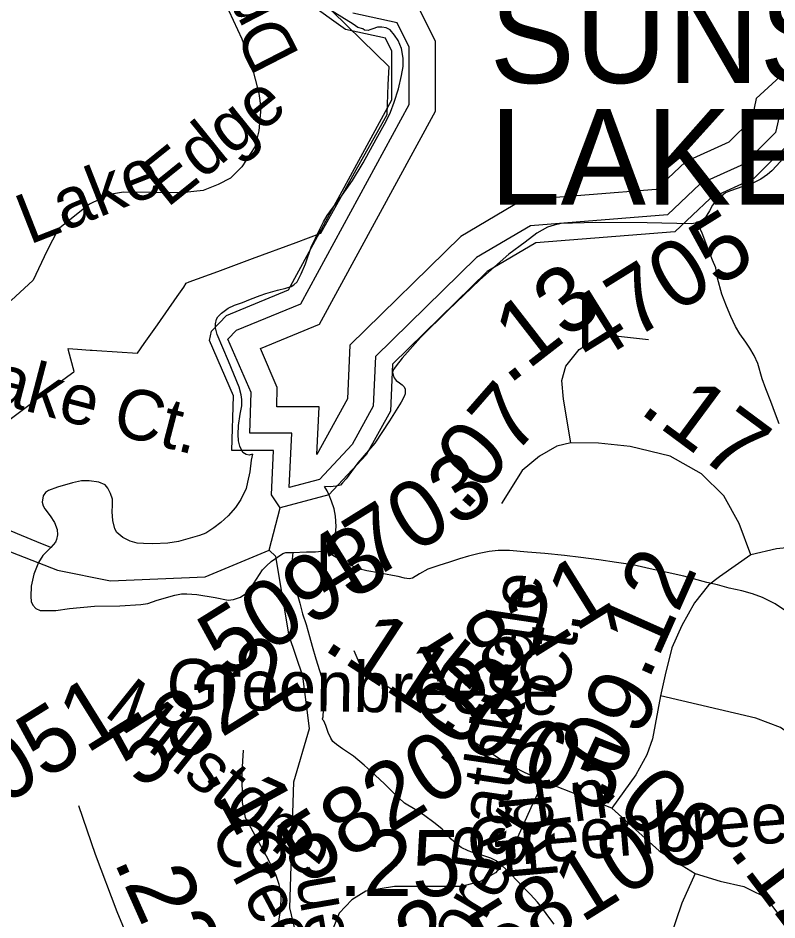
# Model space of a CAD drawing. Extents: x 2001466 to 31450019, y -30647475 to 847247.
# Drawn here: x 2059720 to 2062586, y 687753 to 691158 of the extents above; entities that cross this region are included whole.
import ezdxf

# ---------------------------------------------------------------- set-up
doc = ezdxf.new("R2010")
doc.units = 0
for name, color, linetype in [('Exist Boundary Political City Limit New', 7, 'Continuous'), ('Exist Hydrographic Buffer Line', 7, 'Continuous'), ('Exist Hydrographic Creek Single Shore', 7, 'Continuous'), ('Exist Hydrographic Lake Shore', 7, 'Continuous'), ('Exist Hydrographic Lake Shore Label', 7, 'Continuous'), ('Exist Hydrographic Misc Water Feature', 7, 'Continuous'), ('Exist Road Non-System Type 51', 7, 'Continuous'), ('Exist Road Non-System Type 51 Label', 7, 'Continuous'), ('Exist Road Secondary Mileage Hundredths English Label', 7, 'Continuous'), ('Exist Road Secondary Type 51 Attributed', 7, 'Continuous'), ('Exist Road Secondary Type 51 Label', 7, 'Continuous'), ('Exist Road Secondary Type 51 Number Label', 7, 'Continuous'), ('Map Preparation Boundary City Limit Buffer Line', 7, 'Continuous')]:
    doc.layers.add(name, color=color, linetype=linetype)

msp = doc.modelspace()

# ---------------------------------------------------------------- linework, layer by layer
at = {"layer": 'Exist Boundary Political City Limit New'}
msp.add_lwpolyline([(2059618.5, 689591.1), (2059831.4, 689749.6), (2059907.6, 689806.4), (2059930.2, 689823.2), (2059931.6, 689824.3), (2059911, 689903.7), (2059909.4, 689910.1), (2059944.2, 689907.8), (2059992, 689904.8), (2060000, 689904.2), (2060017.4, 689903.1), (2060171.4, 689893.4), (2060196.4, 689929), (2060246.2, 690000), (2060321.4, 690106.9), (2060345.9, 690141.8), (2060355.4, 690157.6), (2060366.6, 690161.8), (2060474.5, 690201.8), (2060605.8, 690250.4), (2060769.9, 690311.2), (2060863.6, 690346.1), (2060911.4, 690431.7), (2060996.8, 690584.5), (2061082, 690737.3), (2061113.6, 690794.1), (2061118.2, 690907), (2061121, 690973.9), (2061016.6, 691076), (2060906.5, 691183.6)], dxfattribs=at)
at = {"layer": 'Exist Hydrographic Buffer Line'}
for points in [[(2063135, 691318.1), (2062868.4, 691141.5), (2062859.8, 691043.7), (2062597.3, 690802.9), (2062580.8, 690726.3), (2062461, 690606.9), (2062295.8, 690531.9), (2062171.8, 690415), (2061654.6, 690373.8), (2061451.7, 690254.3), (2061069.5, 689880.3), (2061061.1, 689692.7), (2060981.4, 689547.9), (2060858, 689416.3)], [(2060848.3, 689510.3), (2060856.9, 689690.1), (2060696.6, 689690), (2060699.1, 689764), (2060635, 689910.9), (2060858, 690002.1), (2061295.9, 690807.2), (2061295.9, 690969.7), (2061295.9, 691071.4), (2061218.7, 691226)], [(2062774.5, 691197.3), (2062765.1, 691090.4), (2062507.7, 690854.2), (2062490.7, 690775.5), (2062404.1, 690689.2), (2062240.2, 690614.8), (2062129.5, 690510.4), (2061624.1, 690470.2), (2061391.5, 690333), (2060973, 689923.5), (2060963.8, 689720.1), (2060848.3, 689510.3)], [(2060743.8, 689385.9), (2060753.7, 689591.6), (2060594.8, 689591.6), (2060600, 689745.1), (2060512.2, 689946.2), (2060544.5, 689980.2), (2060788.3, 690079.9), (2061197.5, 690832.2), (2061197.5, 690969.7), (2061197.5, 691048.2), (2061151.7, 691139.8), (2060984.2, 691176.2)], [(2060858, 689416.3), (2060743.8, 689385.9)]]:
    msp.add_lwpolyline(points, dxfattribs=at)
at = {"layer": 'Exist Hydrographic Creek Single Shore'}
msp.add_lwpolyline([(2058953, 688895.2), (2059019.8, 688939.8), (2059044, 689063.9), (2059093.9, 689138.4), (2059261, 689187.5), (2059594, 689180.7), (2059869, 689073.4), (2060068.9, 689033.3), (2060426.9, 689048.9), (2060668.9, 689149)], dxfattribs=at)
at = {"layer": 'Exist Hydrographic Lake Shore'}
for points in [[(2060709.9, 689308.9), (2060676.9, 689358.8), (2060684.9, 689526), (2060527, 689525.9), (2060533.9, 689732.5), (2060442.9, 689941.1), (2060450.4, 689976.4), (2060506.6, 690035.6), (2060741.9, 690131.8), (2061131.9, 690848.9), (2061131.9, 690969.7), (2061131.9, 691032.7), (2061107.1, 691082.4), (2060957, 691115), (2060655.9, 691331)], [(2063181, 691269.8), (2062931, 691104.3), (2062923, 691012.6), (2062657, 690768.6), (2062640.8, 690693.5), (2062499, 690552.1), (2062332.9, 690476.7), (2062200, 690351.5), (2061674.8, 690309.6), (2061491.9, 690201.8), (2061133.9, 689851.5), (2061125.9, 689674.5), (2061034.9, 689509.1), (2060893, 689357.7)], [(2060893, 689357.7), (2060709.9, 689308.9)]]:
    msp.add_lwpolyline(points, dxfattribs=at)
at = {"layer": 'Exist Hydrographic Misc Water Feature'}
msp.add_line((2060668.9, 689149), (2060709.9, 689308.9), dxfattribs=at)
for points in [[(2060605.1, 689512.3), (2060593, 689508.5), (2060580.9, 689510.3), (2060568.8, 689518.7), (2060556.9, 689542.4), (2060552.6, 689562.5), (2060550.8, 689586.3), (2060552.6, 689620.5), (2060558.7, 689662.6), (2060564.5, 689694.5), (2060564.7, 689718.5), (2060562.4, 689736.2), (2060554.4, 689764.2), (2060514.3, 689862.4), (2060472, 689964.1), (2060465.9, 689988.2), (2060466.1, 690004), (2060469.8, 690022), (2060473.9, 690030.4), (2060488, 690044.4), (2060514, 690062.4), (2060537.6, 690074.2), (2060567.8, 690084.2), (2060597.9, 690096.3), (2060633.8, 690110.3), (2060655.9, 690118.3), (2060699.6, 690130.8), (2060731.6, 690138.5), (2060751.7, 690144.8), (2060761.5, 690150.6), (2060773.8, 690162.5), (2060789.4, 690192.6), (2060805.6, 690230.7), (2060827.4, 690292.7), (2060859.1, 690360.9), (2060873.1, 690388.8), (2060887, 690413.1), (2060907.3, 690440.8), (2060935, 690477.2), (2060982.8, 690544.9), (2061022.8, 690611.1), (2061072.6, 690701.3), (2061110.3, 690769.4), (2061126.3, 690803.1), (2061140.3, 690841.1), (2061156.3, 690891.4), (2061168, 690941.1), (2061174.1, 690975.1), (2061173.9, 691007.2), (2061167.5, 691043.4), (2061155.9, 691073.2), (2061141.9, 691093.1), (2061125.7, 691113.1), (2061109.5, 691121.2), (2061093.7, 691123.2), (2061077.5, 691123.2), (2061059.5, 691117), (2061047.8, 691113.1), (2061041.6, 691111.2), (2061027.9, 691112.9), (2061021.8, 691117.1), (2061003.5, 691123), (2060985.7, 691135.1), (2060873.5, 691204.8)], [(2062608.2, 690626.3), (2062584.3, 690600.3), (2062566.4, 690581.9), (2062550.4, 690568.1), (2062524.6, 690550.1), (2062492.6, 690533.9), (2062456.5, 690521.9), (2062410.4, 690505.8), (2062390.9, 690497.8), (2062366.7, 690477.5), (2062353, 690463.8), (2062342.7, 690451.5), (2062330.6, 690429.8), (2062320.8, 690413.5), (2062314.8, 690403.4), (2062307, 690397.8), (2062300.7, 690393.4), (2062292.9, 690389.8), (2062284.9, 690387.7)], [(2062284.9, 690387.7), (2062278.7, 690383.4), (2062262.5, 690381.3), (2062095, 690385.3), (2061901, 690386.7), (2061771, 690382.5), (2061745, 690376.7), (2061718.9, 690368.4), (2061679.2, 690346.5), (2061635.3, 690312.2), (2061573.1, 690266.4), (2061463.6, 690169.9), (2061343.9, 690055.8), (2061239.7, 689951.6), (2061170.2, 689873.6), (2061148.1, 689845.4), (2061138, 689831.5), (2061134.3, 689821.5), (2061136.2, 689809.5), (2061140.5, 689799.5), (2061148.1, 689789.4), (2061160, 689781.5), (2061170, 689773.5), (2061178.2, 689765.8), (2061182.3, 689757.4), (2061182.3, 689739.6), (2061178.2, 689729.7), (2061166.3, 689707.5), (2061122.4, 689637.5), (2061066.7, 689553.5), (2061002.9, 689479.2), (2060959, 689419.3), (2060944.7, 689403.3), (2060937.1, 689395.1), (2060921.1, 689391.1), (2060899.1, 689389.1), (2060877, 689389.2)], [(2062594.1, 689626.1), (2062584.5, 689652.3), (2062571.7, 689686.3), (2062562.1, 689710.1), (2062543.9, 689758.3), (2062529.7, 689796.1), (2062513.9, 689854.1), (2062499.8, 689884.2), (2062483.6, 689912.2), (2062467.8, 689934.1), (2062445.4, 689965.9), (2062429.6, 689993.8), (2062411.8, 690031.8), (2062395.6, 690070), (2062377.4, 690115.8), (2062361, 690175.8), (2062355.2, 690215.6), (2062342.9, 690243.9), (2062325.1, 690289.5), (2062302.9, 690345.6), (2062284.9, 690387.7)], [(2060605.1, 689512.3), (2060600.8, 689488.7), (2060595, 689444.5), (2060587, 689406.4), (2060581.3, 689382.5), (2060561.2, 689340.6), (2060541.1, 689310.3), (2060513.4, 689278.4), (2060485.5, 689254.3), (2060459.7, 689234.2), (2060429.6, 689214.1), (2060405.4, 689204.4), (2060361.7, 689192.3), (2060325.6, 689182), (2060285.4, 689175.9), (2060229.4, 689173.8), (2060193.8, 689174), (2060169.4, 689175.6), (2060143.5, 689183.6), (2060115.6, 689197.6), (2060093.5, 689215.5), (2060085.7, 689229.7), (2060077.5, 689261.8), (2060075.2, 689293.8), (2060077.3, 689319.4), (2060077.3, 689341.7), (2060068.9, 689363.7), (2060059, 689383.4), (2060049.2, 689395.5), (2060025.4, 689405.6), (2059988.9, 689411.5), (2059959.2, 689411.5), (2059925.1, 689403.3), (2059869.2, 689387.1), (2059834.9, 689375.2), (2059823.4, 689367.2), (2059815, 689355.1), (2059811.5, 689330.9), (2059815, 689317), (2059821.6, 689305), (2059841.5, 689279.3), (2059857.7, 689253.3), (2059867.7, 689227.1), (2059869.6, 689207.3), (2059865.7, 689189.2), (2059861.4, 689179.3), (2059843.5, 689159.3)], [(2060881.7, 689147.1), (2060899.3, 689159.1), (2060913.5, 689185.3), (2060919, 689211.2), (2060921.3, 689239.3), (2060919, 689277.3), (2060913.1, 689305), (2060903.2, 689334.9), (2060895, 689357.3), (2060887, 689373.1), (2060877, 689389.2)], [(2059843.5, 689159.3), (2059791.6, 689181), (2059733.4, 689204.8), (2059693.6, 689221), (2059671.5, 689230.9), (2059655.5, 689236.9), (2059641.8, 689240.6), (2059617.8, 689244.7), (2059579.8, 689246.8), (2059545.6, 689248.7), (2059533.3, 689248.5)], [(2059843.5, 689159.3), (2059813.6, 689129), (2059797.6, 689103), (2059779.8, 689059.1), (2059769.9, 689013.1), (2059767.9, 688974.9), (2059770.1, 688955.1), (2059776.3, 688941.2), (2059787.8, 688929.3), (2059804, 688921.2), (2059820.2, 688921.2), (2059862.2, 688921.3), (2059914.1, 688929.2), (2060008.2, 688937.7), (2060104.1, 688939.7), (2060183.9, 688943.9), (2060210.2, 688948), (2060245.6, 688960.1), (2060311.9, 688980), (2060337.7, 688984.2), (2060357.6, 688984.1), (2060395.5, 688982.3), (2060463.8, 688970.4), (2060513.8, 688960.3), (2060533.7, 688962.6), (2060559.8, 688972.5), (2060583.6, 688988.7), (2060597.7, 689004.4), (2060643.4, 689074.6), (2060657.6, 689090.6), (2060675.6, 689106.6), (2060699.6, 689122.8), (2060719.7, 689136.8), (2060731.4, 689140.7), (2060757.4, 689140.8)], [(2061723.1, 685974.1), (2061047.8, 686743), (2060930.9, 687066.9), (2060913.9, 687316.5), (2060779.8, 687657.2), (2060746, 687799), (2060762, 688274.4), (2060820, 688476.6), (2060795, 688674), (2060743.9, 688825.9), (2060693.9, 689125.6), (2060668.9, 689149)], [(2060757.4, 689140.8), (2060809.1, 689143.1), (2060843.2, 689143.2), (2060865.5, 689145.1), (2060881.7, 689147.1)], [(2062617.5, 688920.5), (2062579.3, 688946.5), (2062531.6, 688970.4), (2062493.4, 688984.3), (2062453.4, 688996.1), (2062405.2, 689006.2), (2062361.4, 689018.2), (2062321.4, 689027.9), (2062233.6, 689051.7), (2062171.3, 689065.6), (2062107.3, 689079.4), (2062041.1, 689093.5), (2061979.3, 689103.2), (2061913.5, 689113.2), (2061845.2, 689121.2), (2061783.5, 689128.8), (2061709.3, 689136.9), (2061643.5, 689142.4), (2061575.2, 689148.3), (2061533.6, 689148.5), (2061499.1, 689144.4), (2061461.4, 689136.3), (2061421.4, 689126.2), (2061387.4, 689116.3), (2061349.2, 689103.9), (2061309.4, 689092), (2061267.4, 689077.7), (2061235.6, 689059.8), (2061209.6, 689043.9), (2061197.3, 689041.7), (2061179.4, 689043.6), (2061155.2, 689049.7), (2061133.5, 689053.8), (2061081.6, 689063.7), (2061037.3, 689071.6), (2061005.6, 689079.3), (2060983.8, 689089.5), (2060959.4, 689101.3), (2060937.7, 689113.1), (2060915.3, 689125), (2060881.7, 689147.1)], [(2060757.4, 689140.8), (2060753.5, 689102.9), (2060753.5, 689074.9), (2060755.4, 689053.1), (2060759.7, 689033), (2060765.4, 689011), (2060773.8, 688985), (2060783.7, 688949.1), (2060793.9, 688909), (2060807.7, 688869.2), (2060820, 688823.1), (2060830.2, 688787.1), (2060844.2, 688739.1), (2060858.1, 688695.2), (2060870.6, 688655.2), (2060874.3, 688621.4), (2060874.5, 688587.2), (2060872.7, 688547.4), (2060870.4, 688519.3), (2060868.8, 688511.1)], [(2061744.2, 687737.1), (2061720.2, 687769.1), (2061697.8, 687800.9), (2061682, 687820.8), (2061655.6, 687849.1), (2061629.3, 687875), (2061599.8, 687906.6), (2061571.7, 687936.9), (2061549.4, 687956.5), (2061525.6, 687976.7), (2061505.5, 687986.6), (2061475.3, 687996.5), (2061447.2, 688004.4), (2061419.1, 688014.3), (2061393.1, 688026.4), (2061375.5, 688040.4), (2061355.6, 688058.1), (2061335.3, 688082.2), (2061321.5, 688096), (2061295.5, 688118.2), (2061251, 688150.1), (2061219, 688170), (2061179.2, 688193.9), (2061139.3, 688231.6), (2061103.2, 688267.9), (2061068.9, 688299.8), (2061026.9, 688337.4), (2060986.9, 688371.5), (2060944.9, 688399.4), (2060922.9, 688415.3), (2060908.8, 688427.2), (2060901, 688439.3), (2060890.5, 688461.1), (2060882.5, 688487.1), (2060874.5, 688505.3), (2060868.8, 688511.1)]]:
    msp.add_lwpolyline(points, dxfattribs=at)
at = {"layer": 'Exist Road Non-System Type 51'}
msp.add_lwpolyline([(2060281.8, 691439.1), (2060366, 691393.9), (2060414.1, 691352.5), (2060451.5, 691300.3), (2060499.6, 691220.1), (2060565.1, 691079.7), (2060601.7, 690982.1), (2060629.8, 690873.8), (2060636.4, 690818.9), (2060629.8, 690732), (2060613.7, 690671.8), (2060565.6, 690596.2), (2060522.8, 690553.4), (2060476.1, 690529.3), (2060418.6, 690506.6), (2060337.1, 690498.6), (2060117.9, 690501.2), (2060065.8, 690491.9), (2059989.6, 690455.8), (2059872, 690360.8), (2059828.2, 690277.7), (2059777.4, 690168), (2059694.6, 690091.8)], dxfattribs=at)
at = {"layer": 'Exist Road Secondary Type 51 Attributed'}
for points in [[(2061807.5, 689555.2), (2061779.1, 689719.4), (2061773.6, 689790.5), (2061788.6, 689844.2), (2061839.1, 689907.4), (2061910.9, 689951.6), (2061975.6, 689957.9), (2062100.2, 689944.5)], [(2061807.5, 689555.2), (2061754.2, 689541.8), (2061688.8, 689504.7), (2061623.3, 689450.2), (2061545.9, 689325.5)], [(2062486.8, 689132), (2062443.4, 689250.5), (2062384.7, 689353.9), (2062301, 689437.6), (2062181.9, 689503.9), (2062031.6, 689540.2), (2061912.4, 689552.9), (2061807.5, 689555.2)], [(2063642.3, 689406), (2063574.9, 689293.1), (2063478.6, 689198.3), (2063365, 689127.3), (2063237.2, 689086.2), (2063095.1, 689076.8), (2062954.7, 689100.4), (2062794.1, 689151), (2062684.5, 689164.4), (2062584.3, 689154.1), (2062486.8, 689132)], [(2062486.8, 689132), (2062368.5, 689048.4), (2062327.5, 689016.9), (2062273.9, 688950.6), (2062226.6, 688865.4), (2062188.8, 688780.3), (2062163.5, 688679.3), (2062145.7, 688598.9)], [(2060988.1, 688771), (2061018.3, 688700.5), (2061187.7, 688586.4), (2061338.6, 688487.4), (2061419.1, 688440.4)], [(2061581.8, 688633.4), (2061543.2, 688604.8), (2061523.1, 688586.4), (2061503.9, 688562.6), (2061419.1, 688440.4)], [(2062145.7, 688598.9), (2062116.2, 688437), (2062094.2, 688377.1), (2062053.2, 688301.4), (2061961.8, 688175.2)], [(2064431.7, 687898.2), (2063630.2, 687849.6), (2063319.5, 687851.2), (2063198.8, 687855), (2063132.6, 687870.6), (2063066.4, 687897.9), (2062980.8, 687952.4), (2062922.4, 688010.9), (2062864, 688096.6), (2062801.7, 688221.2), (2062743.3, 688330.3), (2062700.5, 688396.5), (2062657.7, 688437.8), (2062599.7, 688480.5), (2062505.8, 688514.6), (2062145.7, 688598.9)], [(2061419.1, 688440.4), (2061571.8, 688339.7), (2061704.3, 688275.9)], [(2060570.3, 688395), (2060565, 688311.8), (2060566.3, 688196.4), (2060577.7, 688140.7), (2060656.5, 687995.4), (2060692, 687926.3), (2060705.4, 687888.1), (2060712.8, 687843.8), (2060710.5, 687796.5), (2060695.7, 687699.9), (2060696.4, 687616), (2060735.3, 687542.2), (2060770.1, 687516.1)], [(2061704.3, 688275.9), (2061662.3, 688190.3), (2061588.5, 688025.9), (2061556.7, 687972.2), (2061523.1, 687931.9), (2061464.4, 687898.3), (2061394, 687879.9), (2061141, 687879.7), (2061032.7, 687862.6), (2060980.4, 687829), (2060932.1, 687779.4), (2060884.5, 687659.3), (2060852.6, 687601.9), (2060825.8, 687569.1), (2060804.3, 687546.2), (2060770.1, 687516.1)], [(2061961.8, 688175.2), (2061704.3, 688275.9)], [(2060458.4, 687196.7), (2060312.9, 687380.2), (2060236.9, 687490.7), (2060202.5, 687546.5), (2060143.7, 687665.9), (2060093.9, 687784.7), (2060013.1, 688000.9), (2059949, 688183.8)], [(2061961.8, 688175.2), (2062141.5, 688014.3), (2062211.1, 687969.5), (2062277.1, 687929.4)], [(2062277.1, 687929.4), (2062226.8, 687816.8), (2062180.6, 687683.4), (2062148.1, 687565.5), (2062117.5, 687454.9), (2062070, 687369.6), (2062023.1, 687308.4), (2061989.6, 687268.7)], [(2062277.1, 687929.4), (2062371.8, 687899.6), (2062460.8, 687879.5), (2062496.4, 687862.3), (2062527, 687847), (2062561.4, 687814.5), (2062758.4, 687554.4)]]:
    msp.add_lwpolyline(points, dxfattribs=at)
at = {"layer": 'Map Preparation Boundary City Limit Buffer Line'}
msp.add_lwpolyline([(2059618.5, 689591.1), (2059831.4, 689749.6), (2059907.6, 689806.4), (2059930.2, 689823.2), (2059931.6, 689824.3), (2059911, 689903.7), (2059909.4, 689910.1), (2059944.2, 689907.8), (2059992, 689904.8), (2060000, 689904.2), (2060017.4, 689903.1), (2060171.4, 689893.4), (2060196.4, 689929), (2060246.2, 690000), (2060321.4, 690106.9), (2060345.9, 690141.8), (2060355.4, 690157.6), (2060366.6, 690161.8), (2060474.5, 690201.8), (2060605.8, 690250.4), (2060769.9, 690311.2), (2060863.6, 690346.1), (2060911.4, 690431.7), (2060996.8, 690584.5), (2061082, 690737.3), (2061113.6, 690794.1), (2061118.2, 690907), (2061121, 690973.9), (2061016.6, 691076), (2060906.5, 691183.6)], dxfattribs=at)

# ---------------------------------------------------------------- texts
at = {"layer": 'Exist Hydrographic Lake Shore Label'}
for s, p in [('SUNSET', (2061500.7, 690912.8)), ('LAKE', (2061500.7, 690453.5))]:
    msp.add_text(s, height=360.89, dxfattribs=at).set_placement(p)
at = {"layer": 'Exist Road Non-System Type 51 Label'}
for s, rotation, p in [('Dr.', 117.1902, (2060786.1, 691018.2)), ('Edge', 38.8597, (2060283, 690439.2)), ('Lake', 21.4516, (2059762.4, 690301.4)), ('Point Lake Ct.', 345.342, (2058838.4, 689913.2))]:
    msp.add_text(s, height=190, rotation=rotation, dxfattribs=at).set_placement(p)
at = {"layer": 'Exist Road Secondary Mileage Hundredths English Label'}
for s, rotation, p in [('.13', 37.8391, (2061571.5, 689770.7)), ('.07', 48.8842, (2061406.7, 689290.1)), ('.17', 323.4796, (2062059.5, 689672.1)), ('.12', 66.0511, (2062099, 688652.9)), ('.11', 326.7391, (2060864.9, 688779.3)), ('.05', 51.0509, (2061328, 688318.4)), ('.09', 61.5728, (2061929.5, 688194.4)), ('.06', 326.5877, (2061296.2, 688490.5)), ('.05', 338.6304, (2061523.2, 688325)), ('.08', 318.161, (2061901.5, 688233.1)), ('.18', 298.4772, (2060421, 688304.6)), ('.25', 0.0381, (2060928.8, 687843.3)), ('.12', 307.1539, (2062399.9, 688011)), ('.22', 294.0472, (2060079.9, 687976.8))]:
    msp.add_text(s, height=250, rotation=rotation, dxfattribs=at).set_placement(p)
at = {"layer": 'Exist Road Secondary Type 51 Label'}
for s, rotation, p in [('Rathkeale', 81.5751, (2061539.5, 687920.7)), ('Ct.', 80.2358, (2061791.8, 688587.8)), ('Greenbreeze', 359.1301, (2060279.7, 688550)), ('Millstone', 321.3393, (2060040, 688529.9)), ('Ln', 7.9083, (2061676.5, 688104)), ('Rd.', 94.9579, (2061760.3, 687912.2)), ('Greenbreeze', 4.8281, (2061424.1, 687946.3)), ('Forest', 59.0811, (2061328.8, 687492.9)), ('Creek', 297.9375, (2060439.8, 688083.8)), ('Arden', 99.7665, (2061027.9, 687267.8))]:
    msp.add_text(s, height=190, rotation=rotation, dxfattribs=at).set_placement(p)
at = {"layer": 'Exist Road Secondary Type 51 Number Label'}
for s, p in [('4705', (2061886.4, 689844)), ('4703', (2060899.1, 688937)), ('5093', (2060505.3, 688660.4)), ('5821', (2061349.1, 688543.6)), ('5822', (2060171.6, 688242.9)), ('5051', (2059504.9, 688083.6)), ('5820', (2060807.1, 687881.4)), ('5810', (2061532.1, 687542.3)), ('5093', (2062667.8, 687298.6)), ('5812', (2060772.9, 687256.1))]:
    msp.add_text(s, height=250, rotation=31.918, dxfattribs=at).set_placement(p)

doc.saveas('drawing.dxf')
